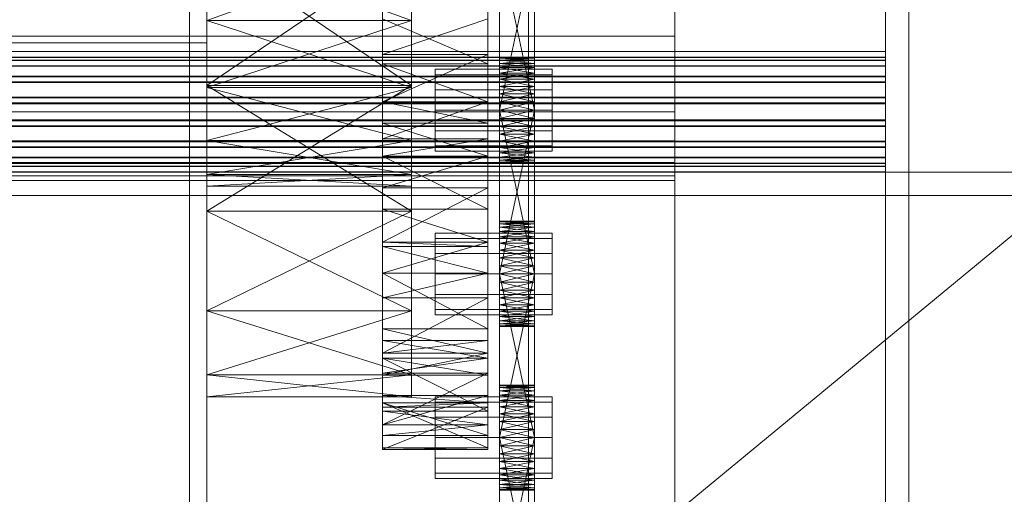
# Model space of a CAD drawing. Header units: millimetres. Extents: x -4395 to 65662, y -65530 to 6847.
# Tile 475 of 656: x 1368 to 1536, y -33327 to -33246. Entities that reach past the tile are written whole.
import ezdxf

# ---------------------------------------------------------------- set-up
doc = ezdxf.new("R2010")
doc.units = ezdxf.units.MM
doc.layers.add('frontal_C03', color=7, linetype='Continuous', lineweight=0)
doc.layers.add('frontal_secador', color=7, linetype='Continuous', lineweight=0)

msp = doc.modelspace()

# ---------------------------------------------------------------- linework, layer by layer
at = {"layer": 'frontal_C03'}
for p, q in [((1455, -35237.853), (1455, -32581.274)), ((1516, -35237.853), (1516, -32581.274)), ((1520, -32581.274), (1520, -35237.853)), ((1455, -32585.202), (1455, -35241.781)), ((1520, -35241.781), (1520, -32585.202)), ((1455, -35724.97), (1455, -33068.391)), ((1520, -33068.391), (1520, -35724.97)), ((1455, -33072.319), (1455, -35728.898)), ((1516, -33072.319), (1516, -35728.898)), ((1520, -35728.898), (1520, -33072.319)), ((1516, -33251.456), (-1476, -33251.456)), ((1516, -33251.483), (-1476, -33251.483)), ((1516, -33252.447), (-1476, -33252.447)), ((1516, -33252.473), (-1476, -33252.473)), ((1516, -33252.925), (1516, -33251.456)), ((1516, -33251.456), (1516, -33251.483)), ((1516, -33251.483), (1516, -33253)), ((1516, -33253.915), (1516, -33252.447)), ((1516, -33252.447), (1516, -33252.473)), ((1516, -33252.473), (1516, -33253.991)), ((1516, -33252.925), (-1476, -33252.925)), ((1516, -33253), (-1476, -33253)), ((1516, -33253.915), (-1476, -33253.915)), ((1516, -33253.991), (-1476, -33253.991)), ((1516, -33255.665), (1516, -33252.925)), ((1516, -33253), (1516, -33255.778)), ((1516, -33256.655), (1516, -33253.915)), ((1516, -33253.991), (1516, -33256.769)), ((1516, -33255.665), (-1476, -33255.665)), ((1516, -33255.778), (-1476, -33255.778)), ((1516, -33259.259), (1516, -33255.665)), ((1516, -33255.778), (1516, -33259.393)), ((1516, -33256.655), (-1476, -33256.655)), ((1516, -33256.769), (-1476, -33256.769)), ((1516, -33260.25), (1516, -33256.655)), ((1516, -33256.769), (1516, -33260.384)), ((1516, -33259.259), (-1476, -33259.259)), ((-1476, -33259.393), (1516, -33259.393)), ((1516, -33263.161), (1516, -33259.259)), ((1516, -33259.393), (1516, -33263.295)), ((1516, -33260.25), (-1476, -33260.25)), ((-1476, -33260.384), (1516, -33260.384)), ((1516, -33264.152), (1516, -33260.25)), ((1516, -33260.384), (1516, -33264.285)), ((1516, -33263.161), (-1476, -33263.161)), ((1516, -33263.295), (-1476, -33263.295)), ((1516, -33264.152), (-1476, -33264.152)), ((1516, -33264.285), (-1476, -33264.285)), ((1516, -33266.776), (1516, -33263.161)), ((1516, -33263.295), (1516, -33266.889)), ((1516, -33267.767), (1516, -33264.152)), ((1516, -33264.285), (1516, -33267.88)), ((1516, -33266.776), (-1476, -33266.776)), ((1516, -33266.889), (-1476, -33266.889)), ((1516, -33267.767), (-1476, -33267.767)), ((1516, -33269.554), (1516, -33266.776)), ((1516, -33266.889), (1516, -33269.629)), ((1516, -33270.544), (1516, -33267.767)), ((1516, -33267.88), (-1476, -33267.88)), ((1516, -33267.88), (1516, -33270.62)), ((1516, -33269.554), (-1476, -33269.554)), ((1516, -33269.629), (-1476, -33269.629)), ((1516, -33270.544), (-1476, -33270.544)), ((1516, -33270.62), (-1476, -33270.62)), ((1516, -33271.071), (-1476, -33271.071)), ((1516, -33271.098), (-1476, -33271.098)), ((1516, -33271.071), (1516, -33269.554)), ((1516, -33269.629), (1516, -33271.098)), ((1516, -33272.062), (1516, -33270.544)), ((1516, -33270.62), (1516, -33272.089)), ((1516, -33271.098), (1516, -33271.071)), ((-1580, -33272.082), (1620, -33272.082)), ((1516, -33272.062), (-1476, -33272.062)), ((1516, -33272.089), (-1476, -33272.089)), ((1516, -33272.089), (1516, -33272.062)), ((1620, -33276.082), (-1580, -33276.082))]:
    msp.add_line(p, q, dxfattribs=at)
at = {"layer": 'frontal_secador'}
for p, q in [((1400, -33250), (1400, -33000)), ((1400, -36000), (1400, -33000)), ((1397, -35940), (1397, -33075)), ((1400, -36000), (1400, -33075)), ((1400, -34600), (1400, -33075)), ((1400, -35940), (1400, -33075)), ((1400, -34650), (1400, -33075)), ((1480, -33098.5), (1480, -33359)), ((1480, -33354.82), (1480, -33098.5)), ((1480, -33330.5), (1480, -33117.12)), ((1480, -33354.82), (1480, -33117.12)), ((1480, -33122.82), (1480, -33337.72)), ((1480, -33122.82), (1480, -33359)), ((1480, -33330.5), (1480, -33129.28)), ((1480, -33136.5), (1480, -33337.72)), ((1480, -33330.5), (1480, -33136.5)), ((1715, -33136.5), (1480, -33330.5)), ((1430, -33269.365), (1430, -33177.639)), ((1430, -33311.527), (1430, -33177.639)), ((1448, -33177.639), (1448, -33269.365)), ((1448, -33177.639), (1448, -33311.527)), ((1400, -33188.24), (1400, -33278.76)), ((1435, -33278.76), (1435, -33188.24)), ((1400, -33220.83), (1400, -33278.76)), ((1430, -33269.365), (1430, -33221.142)), ((1435, -33278.76), (1435, -33220.83)), ((1448, -33221.142), (1448, -33269.365)), ((1450, -33264.281), (1450, -33225.481)), ((1456, -33225.481), (1456, -33264.281)), ((1450, -33227.136), (1450, -33264.281)), ((1456, -33264.281), (1456, -33227.136)), ((1450, -33264.281), (1450, -33229.414)), ((1456, -33229.414), (1456, -33264.281)), ((1450, -33261.5), (1450, -33232.092)), ((1450, -33264.281), (1450, -33232.092)), ((1456, -33232.092), (1456, -33261.5)), ((1456, -33232.092), (1456, -33264.281)), ((1400, -33233.5), (1400, -33246.17)), ((1400, -33278.76), (1400, -33233.5)), ((1400, -33233.5), (1400, -33257.294)), ((1400, -33233.5), (1400, -33257.599)), ((1400, -33306.731), (1400, -33233.5)), ((1400, -33233.5), (1400, -33266.67)), ((1435, -33233.5), (1400, -33257.294)), ((1435, -33257.294), (1400, -33233.5)), ((1435, -33233.5), (1400, -33246.17)), ((1435, -33246.17), (1400, -33233.5)), ((1435, -33246.17), (1435, -33233.5)), ((1435, -33233.5), (1435, -33278.76)), ((1435, -33257.294), (1435, -33233.5)), ((1435, -33257.599), (1435, -33233.5)), ((1435, -33233.5), (1435, -33306.731)), ((1435, -33266.67), (1435, -33233.5)), ((1450, -33233.5), (1450, -33261.5)), ((1456, -33261.5), (1450, -33233.5)), ((1456, -33233.5), (1450, -33261.5)), ((1456, -33261.5), (1456, -33233.5)), ((1430, -33241.304), (1430, -33248.807)), ((1480, -33241.304), (1480, -33248.807)), ((1430, -33245.858), (1430, -33263.732)), ((1430, -33253.576), (1430, -33245.858)), ((1430, -33269.365), (1430, -33245.858)), ((1430, -33245.858), (1430, -33251.942)), ((1430, -33245.858), (1430, -33289.361)), ((1430, -33245.858), (1430, -33311.527)), ((1448, -33245.858), (1430, -33251.942)), ((1448, -33253.576), (1430, -33245.858)), ((1448, -33263.732), (1448, -33245.858)), ((1448, -33245.858), (1448, -33253.576)), ((1448, -33245.858), (1448, -33269.365)), ((1448, -33251.942), (1448, -33245.858)), ((1448, -33289.361), (1448, -33245.858)), ((1448, -33311.527), (1448, -33245.858)), ((1400, -33257.599), (1400, -33246.17)), ((1400, -33278.76), (1400, -33246.17)), ((1435, -33246.17), (1400, -33246.17)), ((1435, -33246.17), (1400, -33257.599)), ((1435, -33257.599), (1400, -33246.17)), ((1435, -33246.17), (1435, -33257.599)), ((1435, -33246.17), (1435, -33278.76)), ((1480, -33248.807), (1325, -33248.807)), ((1430, -33248.807), (1325, -33248.807)), ((1430, -33248.807), (1430, -33255.723)), ((1480, -33248.807), (1480, -33255.723)), ((-1400, -33250), (1400, -33250)), ((1250, -33250), (1400, -33250)), ((1400, -36000), (1400, -33250)), ((1430, -33266.411), (1430, -33251.942)), ((1430, -33251.942), (1430, -33260.075)), ((1430, -33269.365), (1430, -33251.942)), ((1448, -33251.942), (1430, -33251.942)), ((1448, -33251.942), (1430, -33260.075)), ((1448, -33251.942), (1448, -33266.411)), ((1448, -33260.075), (1448, -33251.942)), ((1448, -33251.942), (1448, -33269.365)), ((1450, -33252.611), (1450, -33252.5)), ((1456, -33252.611), (1450, -33252.5)), ((1456, -33252.5), (1450, -33252.5)), ((1456, -33252.5), (1450, -33252.611)), ((1450, -33252.611), (1450, -33253.481)), ((1450, -33252.94), (1450, -33252.611)), ((1450, -33252.611), (1450, -33255.136)), ((1456, -33252.94), (1450, -33252.611)), ((1456, -33252.611), (1450, -33252.611)), ((1456, -33252.611), (1450, -33252.94)), ((1456, -33252.611), (1456, -33252.5)), ((1456, -33253.481), (1456, -33252.611)), ((1456, -33252.611), (1456, -33252.94)), ((1456, -33255.136), (1456, -33252.611)), ((1430, -33253.576), (1430, -33263.732)), ((1430, -33260.075), (1430, -33253.576)), ((1448, -33260.075), (1430, -33253.576)), ((1448, -33253.576), (1430, -33253.576)), ((1448, -33263.732), (1448, -33253.576)), ((1448, -33253.576), (1448, -33260.075)), ((1450, -33253.481), (1450, -33252.94)), ((1456, -33253.481), (1450, -33252.94)), ((1456, -33252.94), (1450, -33252.94)), ((1456, -33252.94), (1450, -33253.481)), ((1450, -33253.481), (1450, -33255.136)), ((1450, -33254.219), (1450, -33253.481)), ((1450, -33257.414), (1450, -33253.481)), ((1450, -33292.281), (1450, -33253.481)), ((1456, -33254.219), (1450, -33253.481)), ((1456, -33253.481), (1450, -33253.481)), ((1456, -33253.481), (1450, -33254.219)), ((1450, -33255.136), (1450, -33254.219)), ((1456, -33255.136), (1450, -33254.219)), ((1456, -33254.219), (1450, -33254.219)), ((1456, -33254.219), (1450, -33255.136)), ((1456, -33252.94), (1456, -33253.481)), ((1456, -33255.136), (1456, -33253.481)), ((1456, -33253.481), (1456, -33254.219)), ((1456, -33253.481), (1456, -33257.414)), ((1456, -33253.481), (1456, -33292.281)), ((1456, -33254.219), (1456, -33255.136)), ((1480, -33255.723), (1325, -33255.723)), ((1430, -33255.723), (1325, -33255.723)), ((1430, -33255.723), (1430, -33261.784)), ((1439, -33255.438), (1439, -33254.5)), ((1459, -33254.5), (1439, -33254.5)), ((1439, -33258), (1439, -33255.438)), ((1459, -33255.438), (1439, -33255.438)), ((1450, -33255.136), (1450, -33257.414)), ((1450, -33256.21), (1450, -33255.136)), ((1450, -33255.136), (1450, -33260.092)), ((1450, -33255.136), (1450, -33292.281)), ((1456, -33256.21), (1450, -33255.136)), ((1456, -33255.136), (1450, -33255.136)), ((1456, -33255.136), (1450, -33256.21)), ((1456, -33257.414), (1456, -33255.136)), ((1456, -33255.136), (1456, -33256.21)), ((1456, -33260.092), (1456, -33255.136)), ((1456, -33292.281), (1456, -33255.136)), ((1459, -33255.438), (1459, -33254.5)), ((1459, -33258), (1459, -33255.438)), ((1480, -33255.723), (1480, -33261.784)), ((1400, -33257.294), (1400, -33278.76)), ((1435, -33257.294), (1400, -33257.294)), ((1435, -33257.294), (1400, -33278.76)), ((1435, -33278.76), (1400, -33257.294)), ((1400, -33266.67), (1400, -33257.599)), ((1400, -33278.76), (1400, -33257.599)), ((1435, -33257.599), (1400, -33257.599)), ((1435, -33257.599), (1400, -33266.67)), ((1435, -33266.67), (1400, -33257.599)), ((1435, -33278.76), (1435, -33257.294)), ((1435, -33257.599), (1435, -33266.67)), ((1435, -33257.599), (1435, -33278.76)), ((1450, -33257.414), (1450, -33256.21)), ((1456, -33257.414), (1450, -33256.21)), ((1456, -33256.21), (1450, -33256.21)), ((1456, -33256.21), (1450, -33257.414)), ((1450, -33257.414), (1450, -33260.092)), ((1450, -33258.719), (1450, -33257.414)), ((1450, -33292.281), (1450, -33257.414)), ((1456, -33258.719), (1450, -33257.414)), ((1456, -33257.414), (1450, -33257.414)), ((1456, -33257.414), (1450, -33258.719)), ((1456, -33256.21), (1456, -33257.414)), ((1456, -33260.092), (1456, -33257.414)), ((1456, -33257.414), (1456, -33258.719)), ((1456, -33257.414), (1456, -33292.281)), ((1439, -33261.5), (1439, -33258)), ((1459, -33258), (1439, -33258)), ((1450, -33260.092), (1450, -33258.719)), ((1456, -33260.092), (1450, -33258.719)), ((1456, -33258.719), (1450, -33258.719)), ((1456, -33258.719), (1450, -33260.092)), ((1456, -33258.719), (1456, -33260.092)), ((1459, -33261.5), (1459, -33258)), ((1430, -33260.075), (1430, -33266.411)), ((1430, -33263.732), (1430, -33260.075)), ((1448, -33260.075), (1430, -33260.075)), ((1448, -33260.075), (1430, -33266.411)), ((1448, -33263.732), (1430, -33260.075)), ((1448, -33266.411), (1448, -33260.075)), ((1448, -33260.075), (1448, -33263.732)), ((1450, -33289.5), (1450, -33260.092)), ((1450, -33260.092), (1450, -33261.5)), ((1450, -33292.281), (1450, -33260.092)), ((1456, -33261.5), (1450, -33260.092)), ((1456, -33260.092), (1450, -33260.092)), ((1456, -33260.092), (1450, -33261.5)), ((1456, -33260.092), (1456, -33289.5)), ((1456, -33261.5), (1456, -33260.092)), ((1456, -33260.092), (1456, -33292.281)), ((1480, -33261.784), (1325, -33261.784)), ((1430, -33261.784), (1325, -33261.784)), ((1430, -33261.784), (1430, -33266.759)), ((1439, -33261.5), (1439, -33265)), ((1439, -33261.5), (1459, -33261.5)), ((1450, -33261.5), (1450, -33289.5)), ((1456, -33289.5), (1450, -33261.5)), ((1456, -33261.5), (1450, -33261.5)), ((1456, -33261.5), (1450, -33289.5)), ((1450, -33264.281), (1450, -33261.5)), ((1450, -33261.5), (1450, -33262.908)), ((1456, -33261.5), (1450, -33262.908)), ((1456, -33262.908), (1450, -33261.5)), ((1456, -33289.5), (1456, -33261.5)), ((1456, -33261.5), (1456, -33264.281)), ((1456, -33262.908), (1456, -33261.5)), ((1459, -33265), (1459, -33261.5)), ((1480, -33261.784), (1480, -33266.759)), ((1430, -33269.365), (1430, -33263.732)), ((1448, -33269.365), (1430, -33263.732)), ((1448, -33263.732), (1430, -33263.732)), ((1448, -33263.732), (1448, -33269.365)), ((1450, -33262.908), (1450, -33264.281)), ((1456, -33262.908), (1450, -33262.908)), ((1456, -33262.908), (1450, -33264.281)), ((1456, -33264.281), (1450, -33262.908)), ((1450, -33266.79), (1450, -33264.281)), ((1450, -33264.281), (1450, -33265.586)), ((1450, -33268.781), (1450, -33264.281)), ((1450, -33270.5), (1450, -33264.281)), ((1456, -33264.281), (1450, -33264.281)), ((1456, -33264.281), (1450, -33265.586)), ((1456, -33265.586), (1450, -33264.281)), ((1456, -33264.281), (1456, -33262.908)), ((1456, -33264.281), (1456, -33266.79)), ((1456, -33265.586), (1456, -33264.281)), ((1456, -33264.281), (1456, -33268.781)), ((1456, -33264.281), (1456, -33270.5)), ((1439, -33265), (1439, -33267.562)), ((1459, -33265), (1439, -33265)), ((1450, -33265.586), (1450, -33266.79)), ((1456, -33265.586), (1450, -33265.586)), ((1456, -33265.586), (1450, -33266.79)), ((1456, -33266.79), (1450, -33265.586)), ((1456, -33266.79), (1456, -33265.586)), ((1459, -33265), (1459, -33267.562)), ((1480, -33266.759), (1325, -33266.759)), ((1430, -33266.759), (1325, -33266.759)), ((1400, -33306.731), (1400, -33266.67)), ((1400, -33272.493), (1400, -33266.67)), ((1400, -33278.76), (1400, -33266.67)), ((1435, -33266.67), (1400, -33266.67)), ((1435, -33266.67), (1400, -33272.493)), ((1435, -33272.493), (1400, -33266.67)), ((1430, -33266.411), (1430, -33269.365)), ((1448, -33266.411), (1430, -33266.411)), ((1448, -33266.411), (1430, -33269.365)), ((1430, -33266.759), (1430, -33270.455)), ((1435, -33266.67), (1435, -33306.731)), ((1435, -33266.67), (1435, -33272.493)), ((1435, -33266.67), (1435, -33278.76)), ((1439, -33267.562), (1439, -33268.5)), ((1459, -33267.562), (1439, -33267.562)), ((1448, -33269.365), (1448, -33266.411)), ((1450, -33268.781), (1450, -33266.79)), ((1450, -33266.79), (1450, -33267.864)), ((1456, -33266.79), (1450, -33266.79)), ((1456, -33266.79), (1450, -33267.864)), ((1456, -33267.864), (1450, -33266.79)), ((1456, -33266.79), (1456, -33268.781)), ((1456, -33267.864), (1456, -33266.79)), ((1459, -33267.562), (1459, -33268.5)), ((1480, -33266.759), (1480, -33270.455)), ((1430, -33269.365), (1430, -33284.806)), ((1430, -33278.435), (1430, -33269.365)), ((1430, -33289.361), (1430, -33269.365)), ((1430, -33269.365), (1430, -33274.777)), ((1430, -33303.889), (1430, -33269.365)), ((1430, -33311.527), (1430, -33269.365)), ((1448, -33269.365), (1430, -33269.365)), ((1448, -33269.365), (1430, -33274.777)), ((1448, -33278.435), (1430, -33269.365)), ((1459, -33268.5), (1439, -33268.5)), ((1448, -33284.806), (1448, -33269.365)), ((1448, -33269.365), (1448, -33278.435)), ((1448, -33269.365), (1448, -33289.361)), ((1448, -33274.777), (1448, -33269.365)), ((1448, -33269.365), (1448, -33303.889)), ((1448, -33269.365), (1448, -33311.527)), ((1450, -33267.864), (1450, -33268.781)), ((1456, -33267.864), (1450, -33267.864)), ((1456, -33267.864), (1450, -33268.781)), ((1456, -33268.781), (1450, -33267.864)), ((1450, -33270.06), (1450, -33268.781)), ((1450, -33268.781), (1450, -33269.519)), ((1450, -33270.5), (1450, -33268.781)), ((1456, -33268.781), (1450, -33268.781)), ((1456, -33268.781), (1450, -33269.519)), ((1456, -33269.519), (1450, -33268.781)), ((1456, -33268.781), (1456, -33267.864)), ((1456, -33268.781), (1456, -33270.06)), ((1456, -33269.519), (1456, -33268.781)), ((1456, -33268.781), (1456, -33270.5)), ((1480, -33270.455), (1325, -33270.455)), ((1430, -33270.455), (1325, -33270.455)), ((1430, -33270.455), (1430, -33272.731)), ((1450, -33269.519), (1450, -33270.06)), ((1456, -33269.519), (1450, -33269.519)), ((1456, -33269.519), (1450, -33270.06)), ((1456, -33270.06), (1450, -33269.519)), ((1450, -33270.5), (1450, -33270.06)), ((1450, -33270.06), (1450, -33270.389)), ((1456, -33270.06), (1450, -33270.06)), ((1456, -33270.06), (1450, -33270.389)), ((1456, -33270.389), (1450, -33270.06)), ((1450, -33270.389), (1450, -33270.5)), ((1456, -33270.389), (1450, -33270.389)), ((1456, -33270.389), (1450, -33270.5)), ((1456, -33270.5), (1450, -33270.389)), ((1456, -33270.5), (1450, -33270.5)), ((1456, -33270.06), (1456, -33269.519)), ((1456, -33270.06), (1456, -33270.5)), ((1456, -33270.389), (1456, -33270.06)), ((1456, -33270.5), (1456, -33270.389)), ((1480, -33270.455), (1480, -33272.731)), ((1480, -33272.731), (1325, -33272.731)), ((1430, -33272.731), (1325, -33272.731)), ((1400, -33306.731), (1400, -33272.493)), ((1400, -33274.5), (1400, -33272.493)), ((1435, -33272.493), (1400, -33272.493)), ((1435, -33272.493), (1400, -33274.5)), ((1435, -33274.5), (1400, -33272.493)), ((1430, -33272.731), (1430, -33273.5)), ((1435, -33272.493), (1435, -33306.731)), ((1435, -33272.493), (1435, -33274.5)), ((1480, -33272.731), (1480, -33273.5)), ((1480, -33273.5), (1325, -33273.5)), ((1430, -33273.5), (1325, -33273.5)), ((1400, -33306.731), (1400, -33274.5)), ((1435, -33274.5), (1400, -33274.5)), ((1435, -33274.5), (1435, -33306.731)), ((1430, -33289.353), (1430, -33274.777)), ((1430, -33274.777), (1430, -33284.05)), ((1430, -33289.361), (1430, -33274.777)), ((1448, -33274.777), (1430, -33274.777)), ((1448, -33274.777), (1430, -33284.05)), ((1448, -33274.777), (1448, -33289.353)), ((1448, -33284.05), (1448, -33274.777)), ((1448, -33274.777), (1448, -33289.361)), ((1400, -33306.731), (1400, -33278.76)), ((1400, -33278.76), (1400, -33295.794)), ((1435, -33278.76), (1400, -33278.76)), ((1435, -33278.76), (1400, -33295.794)), ((1435, -33295.794), (1400, -33278.76)), ((1430, -33278.435), (1430, -33284.806)), ((1430, -33284.05), (1430, -33278.435)), ((1448, -33284.05), (1430, -33278.435)), ((1448, -33278.435), (1430, -33278.435)), ((1435, -33278.76), (1435, -33306.731)), ((1435, -33295.794), (1435, -33278.76)), ((1448, -33284.806), (1448, -33278.435)), ((1448, -33278.435), (1448, -33284.05)), ((1450, -33280.611), (1450, -33280.5)), ((1456, -33280.611), (1450, -33280.5)), ((1456, -33280.5), (1450, -33280.5)), ((1456, -33280.5), (1450, -33280.611)), ((1450, -33280.611), (1450, -33281.481)), ((1450, -33280.94), (1450, -33280.611)), ((1450, -33280.611), (1450, -33283.136)), ((1456, -33280.94), (1450, -33280.611)), ((1456, -33280.611), (1450, -33280.611)), ((1456, -33280.611), (1450, -33280.94)), ((1450, -33281.481), (1450, -33280.94)), ((1456, -33281.481), (1450, -33280.94)), ((1456, -33280.94), (1450, -33280.94)), ((1456, -33280.94), (1450, -33281.481)), ((1456, -33280.611), (1456, -33280.5)), ((1456, -33281.481), (1456, -33280.611)), ((1456, -33280.611), (1456, -33280.94)), ((1456, -33283.136), (1456, -33280.611)), ((1456, -33280.94), (1456, -33281.481)), ((1439, -33283.438), (1439, -33282.5)), ((1459, -33282.5), (1439, -33282.5)), ((1450, -33281.481), (1450, -33283.136)), ((1450, -33282.219), (1450, -33281.481)), ((1450, -33285.414), (1450, -33281.481)), ((1450, -33320.281), (1450, -33281.481)), ((1456, -33282.219), (1450, -33281.481)), ((1456, -33281.481), (1450, -33281.481)), ((1456, -33281.481), (1450, -33282.219)), ((1450, -33283.136), (1450, -33282.219)), ((1456, -33283.136), (1450, -33282.219)), ((1456, -33282.219), (1450, -33282.219)), ((1456, -33282.219), (1450, -33283.136)), ((1456, -33283.136), (1456, -33281.481)), ((1456, -33281.481), (1456, -33282.219)), ((1456, -33281.481), (1456, -33285.414)), ((1456, -33281.481), (1456, -33320.281)), ((1456, -33282.219), (1456, -33283.136)), ((1459, -33283.438), (1459, -33282.5)), ((1430, -33284.05), (1430, -33289.353)), ((1430, -33284.806), (1430, -33284.05)), ((1448, -33284.05), (1430, -33284.05)), ((1448, -33284.05), (1430, -33289.353)), ((1448, -33284.806), (1430, -33284.05)), ((1439, -33286), (1439, -33283.438)), ((1459, -33283.438), (1439, -33283.438)), ((1448, -33289.353), (1448, -33284.05)), ((1448, -33284.05), (1448, -33284.806)), ((1450, -33283.136), (1450, -33285.414)), ((1450, -33284.21), (1450, -33283.136)), ((1450, -33283.136), (1450, -33288.092)), ((1450, -33283.136), (1450, -33320.281)), ((1456, -33284.21), (1450, -33283.136)), ((1456, -33283.136), (1450, -33283.136)), ((1456, -33283.136), (1450, -33284.21)), ((1450, -33285.414), (1450, -33284.21)), ((1456, -33285.414), (1450, -33284.21)), ((1456, -33284.21), (1450, -33284.21)), ((1456, -33284.21), (1450, -33285.414)), ((1456, -33285.414), (1456, -33283.136)), ((1456, -33283.136), (1456, -33284.21)), ((1456, -33288.092), (1456, -33283.136)), ((1456, -33320.281), (1456, -33283.136)), ((1456, -33284.21), (1456, -33285.414)), ((1459, -33286), (1459, -33283.438)), ((1430, -33289.361), (1430, -33284.806)), ((1448, -33289.361), (1430, -33284.806)), ((1448, -33284.806), (1430, -33284.806)), ((1439, -33289.5), (1439, -33286)), ((1459, -33286), (1439, -33286)), ((1448, -33284.806), (1448, -33289.361)), ((1450, -33285.414), (1450, -33288.092)), ((1450, -33286.719), (1450, -33285.414)), ((1450, -33320.281), (1450, -33285.414)), ((1456, -33286.719), (1450, -33285.414)), ((1456, -33285.414), (1450, -33285.414)), ((1456, -33285.414), (1450, -33286.719)), ((1456, -33288.092), (1456, -33285.414)), ((1456, -33285.414), (1456, -33286.719)), ((1456, -33285.414), (1456, -33320.281)), ((1459, -33289.5), (1459, -33286)), ((1450, -33288.092), (1450, -33286.719)), ((1456, -33288.092), (1450, -33286.719)), ((1456, -33286.719), (1450, -33286.719)), ((1456, -33286.719), (1450, -33288.092)), ((1456, -33286.719), (1456, -33288.092)), ((1448, -33289.353), (1430, -33289.353)), ((1448, -33289.353), (1430, -33289.361)), ((1430, -33289.361), (1430, -33300.859)), ((1430, -33298.895), (1430, -33289.361)), ((1430, -33303.889), (1430, -33289.361)), ((1430, -33289.361), (1430, -33293.572)), ((1430, -33289.361), (1430, -33311.527)), ((1448, -33289.361), (1430, -33289.361)), ((1448, -33289.361), (1430, -33293.572)), ((1448, -33298.895), (1430, -33289.361)), ((1439, -33289.5), (1439, -33293)), ((1439, -33289.5), (1459, -33289.5)), ((1448, -33300.859), (1448, -33289.361)), ((1448, -33289.361), (1448, -33298.895)), ((1448, -33289.361), (1448, -33303.889)), ((1448, -33293.572), (1448, -33289.361)), ((1448, -33311.527), (1448, -33289.361)), ((1450, -33317.5), (1450, -33288.092)), ((1450, -33288.092), (1450, -33289.5)), ((1450, -33320.281), (1450, -33288.092)), ((1456, -33289.5), (1450, -33288.092)), ((1456, -33288.092), (1450, -33288.092)), ((1456, -33288.092), (1450, -33289.5)), ((1450, -33289.5), (1450, -33317.5)), ((1456, -33317.5), (1450, -33289.5)), ((1456, -33289.5), (1450, -33289.5)), ((1456, -33289.5), (1450, -33317.5)), ((1450, -33292.281), (1450, -33289.5)), ((1450, -33289.5), (1450, -33290.908)), ((1456, -33289.5), (1450, -33290.908)), ((1456, -33290.908), (1450, -33289.5)), ((1456, -33288.092), (1456, -33317.5)), ((1456, -33289.5), (1456, -33288.092)), ((1456, -33288.092), (1456, -33320.281)), ((1456, -33317.5), (1456, -33289.5)), ((1456, -33289.5), (1456, -33292.281)), ((1456, -33290.908), (1456, -33289.5)), ((1459, -33293), (1459, -33289.5)), ((1450, -33290.908), (1450, -33292.281)), ((1456, -33290.908), (1450, -33290.908)), ((1456, -33290.908), (1450, -33292.281)), ((1456, -33292.281), (1450, -33290.908)), ((1456, -33292.281), (1456, -33290.908)), ((1439, -33293), (1439, -33295.562)), ((1459, -33293), (1439, -33293)), ((1450, -33294.79), (1450, -33292.281)), ((1450, -33292.281), (1450, -33293.586)), ((1450, -33296.781), (1450, -33292.281)), ((1450, -33298.5), (1450, -33292.281)), ((1456, -33292.281), (1450, -33292.281)), ((1456, -33292.281), (1450, -33293.586)), ((1456, -33293.586), (1450, -33292.281)), ((1456, -33292.281), (1456, -33294.79)), ((1456, -33293.586), (1456, -33292.281)), ((1456, -33292.281), (1456, -33296.781)), ((1456, -33292.281), (1456, -33298.5)), ((1459, -33293), (1459, -33295.562)), ((1430, -33306.827), (1430, -33293.572)), ((1430, -33293.572), (1430, -33303.075)), ((1430, -33303.889), (1430, -33293.572)), ((1448, -33293.572), (1430, -33293.572)), ((1448, -33293.572), (1430, -33303.075)), ((1448, -33293.572), (1448, -33306.827)), ((1448, -33303.075), (1448, -33293.572)), ((1448, -33293.572), (1448, -33303.889)), ((1450, -33293.586), (1450, -33294.79)), ((1456, -33293.586), (1450, -33293.586)), ((1456, -33293.586), (1450, -33294.79)), ((1456, -33294.79), (1450, -33293.586)), ((1456, -33294.79), (1456, -33293.586)), ((1400, -33295.794), (1400, -33306.731)), ((1435, -33295.794), (1400, -33295.794)), ((1435, -33295.794), (1400, -33306.731)), ((1435, -33306.731), (1400, -33295.794)), ((1435, -33306.731), (1435, -33295.794)), ((1439, -33295.562), (1439, -33296.5)), ((1459, -33295.562), (1439, -33295.562)), ((1450, -33296.781), (1450, -33294.79)), ((1450, -33294.79), (1450, -33295.864)), ((1456, -33294.79), (1450, -33294.79)), ((1456, -33294.79), (1450, -33295.864)), ((1456, -33295.864), (1450, -33294.79)), ((1450, -33295.864), (1450, -33296.781)), ((1456, -33295.864), (1450, -33295.864)), ((1456, -33295.864), (1450, -33296.781)), ((1456, -33296.781), (1450, -33295.864)), ((1456, -33294.79), (1456, -33296.781)), ((1456, -33295.864), (1456, -33294.79)), ((1456, -33296.781), (1456, -33295.864)), ((1459, -33295.562), (1459, -33296.5)), ((1459, -33296.5), (1439, -33296.5)), ((1450, -33298.06), (1450, -33296.781)), ((1450, -33296.781), (1450, -33297.519)), ((1450, -33298.5), (1450, -33296.781)), ((1456, -33296.781), (1450, -33296.781)), ((1456, -33296.781), (1450, -33297.519)), ((1456, -33297.519), (1450, -33296.781)), ((1450, -33297.519), (1450, -33298.06)), ((1456, -33297.519), (1450, -33297.519)), ((1456, -33297.519), (1450, -33298.06)), ((1456, -33298.06), (1450, -33297.519)), ((1450, -33298.5), (1450, -33298.06)), ((1450, -33298.06), (1450, -33298.389)), ((1456, -33298.06), (1450, -33298.06)), ((1456, -33298.06), (1450, -33298.389)), ((1456, -33298.389), (1450, -33298.06)), ((1456, -33296.781), (1456, -33298.06)), ((1456, -33297.519), (1456, -33296.781)), ((1456, -33296.781), (1456, -33298.5)), ((1456, -33298.06), (1456, -33297.519)), ((1456, -33298.06), (1456, -33298.5)), ((1456, -33298.389), (1456, -33298.06)), ((1430, -33298.895), (1430, -33300.859)), ((1430, -33303.075), (1430, -33298.895)), ((1448, -33303.075), (1430, -33298.895)), ((1448, -33298.895), (1430, -33298.895)), ((1448, -33300.859), (1448, -33298.895)), ((1448, -33298.895), (1448, -33303.075)), ((1450, -33298.389), (1450, -33298.5)), ((1456, -33298.389), (1450, -33298.389)), ((1456, -33298.389), (1450, -33298.5)), ((1456, -33298.5), (1450, -33298.389)), ((1456, -33298.5), (1450, -33298.5)), ((1456, -33298.5), (1456, -33298.389)), ((1430, -33300.859), (1430, -33303.075)), ((1430, -33303.889), (1430, -33300.859)), ((1448, -33303.889), (1430, -33300.859)), ((1448, -33300.859), (1430, -33300.859)), ((1448, -33300.859), (1430, -33303.075)), ((1448, -33303.075), (1448, -33300.859)), ((1448, -33300.859), (1448, -33303.889)), ((1430, -33303.075), (1430, -33306.827)), ((1448, -33303.075), (1430, -33303.075)), ((1448, -33303.075), (1430, -33306.827)), ((1448, -33306.827), (1448, -33303.075)), ((1430, -33306.827), (1430, -33303.889)), ((1430, -33303.889), (1430, -33310.317)), ((1430, -33312.954), (1430, -33303.889)), ((1430, -33311.527), (1430, -33303.889)), ((1430, -33303.889), (1430, -33306.487)), ((1448, -33306.827), (1430, -33303.889)), ((1448, -33303.889), (1430, -33303.889)), ((1448, -33303.889), (1430, -33306.487)), ((1448, -33312.954), (1430, -33303.889)), ((1448, -33303.889), (1448, -33306.827)), ((1448, -33310.317), (1448, -33303.889)), ((1448, -33303.889), (1448, -33312.954)), ((1448, -33303.889), (1448, -33311.527)), ((1448, -33306.487), (1448, -33303.889)), ((1430, -33317.124), (1430, -33306.487)), ((1430, -33306.487), (1430, -33315.291)), ((1430, -33311.527), (1430, -33306.487)), ((1448, -33306.487), (1430, -33306.487)), ((1448, -33306.487), (1430, -33315.291)), ((1448, -33306.487), (1448, -33317.124)), ((1448, -33315.291), (1448, -33306.487)), ((1448, -33306.487), (1448, -33311.527)), ((1400, -33306.731), (1400, -33310.5)), ((1435, -33306.731), (1400, -33306.731)), ((1435, -33306.731), (1400, -33310.5)), ((1435, -33310.5), (1400, -33306.731)), ((1448, -33306.827), (1430, -33306.827)), ((1435, -33306.731), (1435, -33310.5)), ((1450, -33308.611), (1450, -33308.5)), ((1456, -33308.611), (1450, -33308.5)), ((1456, -33308.5), (1450, -33308.5)), ((1456, -33308.5), (1450, -33308.611)), ((1450, -33308.611), (1450, -33309.481)), ((1450, -33308.94), (1450, -33308.611)), ((1450, -33308.611), (1450, -33311.136)), ((1456, -33308.94), (1450, -33308.611)), ((1456, -33308.611), (1450, -33308.611)), ((1456, -33308.611), (1450, -33308.94)), ((1450, -33309.481), (1450, -33308.94)), ((1456, -33309.481), (1450, -33308.94)), ((1456, -33308.94), (1450, -33308.94)), ((1456, -33308.94), (1450, -33309.481)), ((1450, -33309.481), (1450, -33311.136)), ((1450, -33310.219), (1450, -33309.481)), ((1450, -33313.414), (1450, -33309.481)), ((1450, -33348.281), (1450, -33309.481)), ((1456, -33310.219), (1450, -33309.481)), ((1456, -33309.481), (1450, -33309.481)), ((1456, -33309.481), (1450, -33310.219)), ((1456, -33308.611), (1456, -33308.5)), ((1456, -33309.481), (1456, -33308.611)), ((1456, -33308.611), (1456, -33308.94)), ((1456, -33311.136), (1456, -33308.611)), ((1456, -33308.94), (1456, -33309.481)), ((1456, -33311.136), (1456, -33309.481)), ((1456, -33309.481), (1456, -33310.219)), ((1456, -33309.481), (1456, -33313.414)), ((1456, -33309.481), (1456, -33348.281)), ((1435, -33310.5), (1400, -33310.5)), ((1430, -33312.954), (1430, -33310.317)), ((1430, -33310.317), (1430, -33315.291)), ((1430, -33311.527), (1430, -33310.317)), ((1448, -33311.527), (1430, -33310.317)), ((1448, -33310.317), (1430, -33310.317)), ((1448, -33310.317), (1430, -33315.291)), ((1430, -33317.124), (1430, -33311.527)), ((1430, -33311.527), (1430, -33312.256)), ((1430, -33319.235), (1430, -33311.527)), ((1448, -33317.124), (1430, -33311.527)), ((1448, -33311.527), (1430, -33311.527)), ((1448, -33311.527), (1430, -33312.256)), ((1448, -33319.235), (1430, -33311.527)), ((1439, -33311.438), (1439, -33310.5)), ((1459, -33310.5), (1439, -33310.5)), ((1439, -33314), (1439, -33311.438)), ((1459, -33311.438), (1439, -33311.438)), ((1448, -33310.317), (1448, -33312.954)), ((1448, -33315.291), (1448, -33310.317)), ((1448, -33310.317), (1448, -33311.527)), ((1448, -33311.527), (1448, -33317.124)), ((1448, -33312.256), (1448, -33311.527)), ((1448, -33311.527), (1448, -33319.235)), ((1450, -33311.136), (1450, -33310.219)), ((1456, -33311.136), (1450, -33310.219)), ((1456, -33310.219), (1450, -33310.219)), ((1456, -33310.219), (1450, -33311.136)), ((1450, -33311.136), (1450, -33313.414)), ((1450, -33312.21), (1450, -33311.136)), ((1450, -33311.136), (1450, -33316.092)), ((1450, -33311.136), (1450, -33348.281)), ((1456, -33312.21), (1450, -33311.136)), ((1456, -33311.136), (1450, -33311.136)), ((1456, -33311.136), (1450, -33312.21)), ((1456, -33310.219), (1456, -33311.136)), ((1456, -33313.414), (1456, -33311.136)), ((1456, -33311.136), (1456, -33312.21)), ((1456, -33316.092), (1456, -33311.136)), ((1456, -33348.281), (1456, -33311.136)), ((1459, -33311.438), (1459, -33310.5)), ((1459, -33314), (1459, -33311.438)), ((1430, -33319.235), (1430, -33312.256)), ((1430, -33312.256), (1430, -33319.5)), ((1448, -33312.256), (1430, -33312.256)), ((1448, -33312.256), (1430, -33319.5)), ((1430, -33315.291), (1430, -33312.954)), ((1448, -33315.291), (1430, -33312.954)), ((1448, -33312.954), (1430, -33312.954)), ((1448, -33312.256), (1448, -33319.235)), ((1448, -33319.5), (1448, -33312.256)), ((1448, -33312.954), (1448, -33315.291)), ((1450, -33313.414), (1450, -33312.21)), ((1456, -33313.414), (1450, -33312.21)), ((1456, -33312.21), (1450, -33312.21)), ((1456, -33312.21), (1450, -33313.414)), ((1456, -33312.21), (1456, -33313.414)), ((1439, -33317.5), (1439, -33314)), ((1459, -33314), (1439, -33314)), ((1450, -33313.414), (1450, -33316.092)), ((1450, -33314.719), (1450, -33313.414)), ((1450, -33348.281), (1450, -33313.414)), ((1456, -33314.719), (1450, -33313.414)), ((1456, -33313.414), (1450, -33313.414)), ((1456, -33313.414), (1450, -33314.719)), ((1450, -33316.092), (1450, -33314.719)), ((1456, -33316.092), (1450, -33314.719)), ((1456, -33314.719), (1450, -33314.719)), ((1456, -33314.719), (1450, -33316.092)), ((1456, -33316.092), (1456, -33313.414)), ((1456, -33313.414), (1456, -33314.719)), ((1456, -33313.414), (1456, -33348.281)), ((1456, -33314.719), (1456, -33316.092)), ((1459, -33317.5), (1459, -33314)), ((1430, -33315.291), (1430, -33317.124)), ((1448, -33315.291), (1430, -33315.291)), ((1448, -33315.291), (1430, -33317.124)), ((1448, -33317.124), (1448, -33315.291)), ((1450, -33345.5), (1450, -33316.092)), ((1450, -33316.092), (1450, -33317.5)), ((1450, -33348.281), (1450, -33316.092)), ((1456, -33317.5), (1450, -33316.092)), ((1456, -33316.092), (1450, -33316.092)), ((1456, -33316.092), (1450, -33317.5)), ((1456, -33316.092), (1456, -33345.5)), ((1456, -33317.5), (1456, -33316.092)), ((1456, -33316.092), (1456, -33348.281)), ((1448, -33317.124), (1430, -33317.124)), ((1439, -33317.5), (1439, -33321)), ((1439, -33317.5), (1459, -33317.5)), ((1450, -33317.5), (1450, -33345.5)), ((1456, -33345.5), (1450, -33317.5)), ((1456, -33317.5), (1450, -33317.5)), ((1456, -33317.5), (1450, -33345.5)), ((1450, -33320.281), (1450, -33317.5)), ((1450, -33317.5), (1450, -33318.908)), ((1456, -33317.5), (1450, -33318.908)), ((1456, -33318.908), (1450, -33317.5)), ((1456, -33345.5), (1456, -33317.5)), ((1456, -33317.5), (1456, -33320.281)), ((1456, -33318.908), (1456, -33317.5)), ((1459, -33321), (1459, -33317.5)), ((1430, -33319.5), (1430, -33319.235)), ((1448, -33319.5), (1430, -33319.235)), ((1448, -33319.235), (1430, -33319.235)), ((1448, -33319.5), (1430, -33319.5)), ((1448, -33319.235), (1448, -33319.5)), ((1450, -33318.908), (1450, -33320.281)), ((1456, -33318.908), (1450, -33318.908)), ((1456, -33318.908), (1450, -33320.281)), ((1456, -33320.281), (1450, -33318.908)), ((1456, -33320.281), (1456, -33318.908)), ((1439, -33321), (1439, -33323.562)), ((1459, -33321), (1439, -33321)), ((1450, -33322.79), (1450, -33320.281)), ((1450, -33320.281), (1450, -33321.586)), ((1450, -33324.781), (1450, -33320.281)), ((1450, -33326.5), (1450, -33320.281)), ((1456, -33320.281), (1450, -33320.281)), ((1456, -33320.281), (1450, -33321.586)), ((1456, -33321.586), (1450, -33320.281)), ((1450, -33321.586), (1450, -33322.79)), ((1456, -33321.586), (1450, -33321.586)), ((1456, -33321.586), (1450, -33322.79)), ((1456, -33322.79), (1450, -33321.586)), ((1456, -33320.281), (1456, -33322.79)), ((1456, -33321.586), (1456, -33320.281)), ((1456, -33320.281), (1456, -33324.781)), ((1456, -33320.281), (1456, -33326.5)), ((1456, -33322.79), (1456, -33321.586)), ((1459, -33321), (1459, -33323.562)), ((1450, -33324.781), (1450, -33322.79)), ((1450, -33322.79), (1450, -33323.864)), ((1456, -33322.79), (1450, -33322.79)), ((1456, -33322.79), (1450, -33323.864)), ((1456, -33323.864), (1450, -33322.79)), ((1456, -33322.79), (1456, -33324.781)), ((1456, -33323.864), (1456, -33322.79)), ((1439, -33323.562), (1439, -33324.5)), ((1459, -33323.562), (1439, -33323.562)), ((1459, -33324.5), (1439, -33324.5)), ((1450, -33323.864), (1450, -33324.781)), ((1456, -33323.864), (1450, -33323.864)), ((1456, -33323.864), (1450, -33324.781)), ((1456, -33324.781), (1450, -33323.864)), ((1450, -33326.06), (1450, -33324.781)), ((1450, -33324.781), (1450, -33325.519)), ((1450, -33326.5), (1450, -33324.781)), ((1456, -33324.781), (1450, -33324.781)), ((1456, -33324.781), (1450, -33325.519)), ((1456, -33325.519), (1450, -33324.781)), ((1456, -33324.781), (1456, -33323.864)), ((1456, -33324.781), (1456, -33326.06)), ((1456, -33325.519), (1456, -33324.781)), ((1456, -33324.781), (1456, -33326.5)), ((1459, -33323.562), (1459, -33324.5)), ((1450, -33325.519), (1450, -33326.06)), ((1456, -33325.519), (1450, -33325.519)), ((1456, -33325.519), (1450, -33326.06)), ((1456, -33326.06), (1450, -33325.519)), ((1450, -33326.5), (1450, -33326.06)), ((1450, -33326.06), (1450, -33326.389)), ((1456, -33326.06), (1450, -33326.06)), ((1456, -33326.06), (1450, -33326.389)), ((1456, -33326.389), (1450, -33326.06)), ((1450, -33326.389), (1450, -33326.5)), ((1456, -33326.389), (1450, -33326.389)), ((1456, -33326.389), (1450, -33326.5)), ((1456, -33326.5), (1450, -33326.389)), ((1456, -33326.5), (1450, -33326.5)), ((1456, -33326.06), (1456, -33325.519)), ((1456, -33326.06), (1456, -33326.5)), ((1456, -33326.389), (1456, -33326.06)), ((1456, -33326.5), (1456, -33326.389))]:
    msp.add_line(p, q, dxfattribs=at)

doc.saveas('drawing.dxf')
